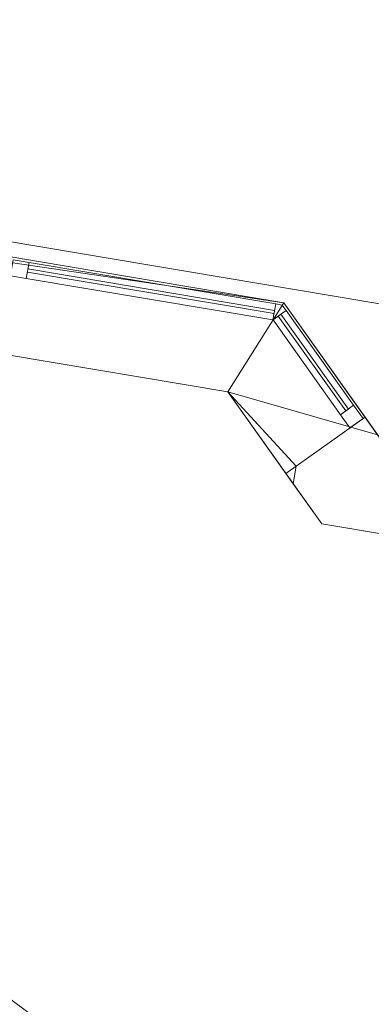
# Model space of a CAD drawing. Header units: millimetres. Extents: x -430348 to -225823, y -86243 to 5084.
# Tile 688 of 1056: x -356309 to -355223, y -2560 to 481. Entities that reach past the tile are written whole.
import ezdxf

# ---------------------------------------------------------------- set-up
doc = ezdxf.new("R2010")
doc.units = ezdxf.units.MM
for name, color, linetype, lineweight in [('A-GLAZ-CURT', 52, 'Continuous', 9), ('A-GLAZ-CWMG', 51, 'Continuous', 9), ('A-ROOF', 132, 'Continuous', 9), ('A-WALL', 113, 'Continuous', 9)]:
    doc.layers.add(name, color=color, linetype=linetype, lineweight=lineweight)

# ---------------------------------------------------------------- blocks, each defined once
blk = doc.blocks.new('System Panel - Glazed-518779-_3D_ Copy 1')
at = {"layer": 'A-GLAZ-CURT', "transparency": 33554471}
mesh = blk.add_polyface(dxfattribs=at)
corners = [(-386.3, 5), (-386.3, 5, 575), (386.3, 5, 575), (386.3, 5)]
mesh.append_faces([[corners[k] for k in face] for face in [(1, 2, 3, 0)]])
mesh = blk.add_polyface(dxfattribs=at)
corners = [(386.3, -5), (-386.3, -5), (-386.3, 5), (386.3, 5)]
mesh.append_faces([[corners[k] for k in face] for face in [(0, 1, 2, 3)]])
mesh = blk.add_polyface(dxfattribs=at)
corners = [(-386.3, -5, 575), (386.3, -5, 575), (386.3, 5, 575), (-386.3, 5, 575)]
mesh.append_faces([[corners[k] for k in face] for face in [(0, 1, 2, 3)]])
mesh = blk.add_polyface(dxfattribs=at)
corners = [(-386.3, -5), (-386.3, -5, 575), (-386.3, 5, 575), (-386.3, 5)]
mesh.append_faces([[corners[k] for k in face] for face in [(0, 1, 2, 3)]])
mesh = blk.add_polyface(dxfattribs=at)
corners = [(386.3, -5, 575), (386.3, -5), (386.3, 5), (386.3, 5, 575)]
mesh.append_faces([[corners[k] for k in face] for face in [(0, 1, 2, 3)]])
mesh = blk.add_polyface(dxfattribs=at)
corners = [(-386.3, -5), (386.3, -5), (386.3, -5, 575), (-386.3, -5, 575)]
mesh.append_faces([[corners[k] for k in face] for face in [(2, 3, 0, 1)]])
blk = doc.blocks.new('Quad Corner Mullion - Quad Mullion 1-518579-_3D_ Copy 1')
at = {"layer": 'A-GLAZ-CWMG'}
mesh = blk.add_polyface(dxfattribs=at)
corners = [(25, 10.4), (10.4, 25), (-10.4, 25), (-10.4, -25)]
mesh.append_faces([[corners[k] for k in face] for face in [(0, 1, 2, 3)]])
mesh = blk.add_polyface(dxfattribs=at)
corners = [(-10.4, 25), (10.4, 25), (10.4, 25, -650), (-10.4, 25, -650)]
mesh.append_faces([[corners[k] for k in face] for face in [(3, 0, 1, 2)]])
mesh = blk.add_polyface(dxfattribs=at)
corners = [(-10.4, -25), (-10.4, 25), (-10.4, 25, -650), (-10.4, -25, -650)]
mesh.append_faces([[corners[k] for k in face] for face in [(0, 1, 2, 3)]])
mesh = blk.add_polyface(dxfattribs=at)
corners = [(25, 10.4), (-10.4, -25), (-10.4, -25, -650), (25, 10.4, -650)]
mesh.append_faces([[corners[k] for k in face] for face in [(0, 1, 2, 3)]])
mesh = blk.add_polyface(dxfattribs=at)
corners = [(10.4, 25), (25, 10.4), (25, 10.4, -650), (10.4, 25, -650)]
mesh.append_faces([[corners[k] for k in face] for face in [(0, 1, 2, 3)]])
blk = doc.blocks.new('Rectangular Mullion - 50mm x 50mm-518586-_3D_ Copy 1')
at = {"layer": 'A-GLAZ-CWMG'}
mesh = blk.add_polyface(dxfattribs=at)
corners = [(0, 25), (-50, 25), (-50, -25), (0, -25)]
mesh.append_faces([[corners[k] for k in face] for face in [(2, 3, 0, 1)]])
mesh = blk.add_polyface(dxfattribs=at)
corners = [(0, 25, -772.6), (0, -25, -772.6), (-50, -25, -772.6), (-50, 25, -772.6)]
mesh.append_faces([[corners[k] for k in face] for face in [(0, 1, 2, 3)]])
mesh = blk.add_polyface(dxfattribs=at)
corners = [(-50, 25), (0, 25), (0, 25, -772.6), (-50, 25, -772.6)]
mesh.append_faces([[corners[k] for k in face] for face in [(0, 1, 2, 3)]])
mesh = blk.add_polyface(dxfattribs=at)
corners = [(-50, -25), (-50, 25), (-50, 25, -772.6), (-50, -25, -772.6)]
mesh.append_faces([[corners[k] for k in face] for face in [(0, 1, 2, 3)]])
mesh = blk.add_polyface(dxfattribs=at)
corners = [(0, 25), (0, -25), (0, -25, -772.6), (0, 25, -772.6)]
mesh.append_faces([[corners[k] for k in face] for face in [(0, 1, 2, 3)]])
mesh = blk.add_polyface(dxfattribs=at)
corners = [(0, -25), (-50, -25), (-50, -25, -772.6), (0, -25, -772.6)]
mesh.append_faces([[corners[k] for k in face] for face in [(0, 1, 2, 3)]])
blk = doc.blocks.new('System Panel - Glazed-518584-_3D_ Copy 1')
at = {"layer": 'A-GLAZ-CURT', "transparency": 33554471}
mesh = blk.add_polyface(dxfattribs=at)
corners = [(-179.6, 5), (-179.6, 5, 575), (179.6, 5, 575), (179.6, 5)]
mesh.append_faces([[corners[k] for k in face] for face in [(2, 3, 0, 1)]])
mesh = blk.add_polyface(dxfattribs=at)
corners = [(179.6, -5), (-179.6, -5), (-179.6, 5), (179.6, 5)]
mesh.append_faces([[corners[k] for k in face] for face in [(3, 0, 1, 2)]])
mesh = blk.add_polyface(dxfattribs=at)
corners = [(-179.6, -5, 575), (179.6, -5, 575), (179.6, 5, 575), (-179.6, 5, 575)]
mesh.append_faces([[corners[k] for k in face] for face in [(3, 0, 1, 2)]])
mesh = blk.add_polyface(dxfattribs=at)
corners = [(-179.6, -5), (-179.6, -5, 575), (-179.6, 5, 575), (-179.6, 5)]
mesh.append_faces([[corners[k] for k in face] for face in [(3, 0, 1, 2)]])
mesh = blk.add_polyface(dxfattribs=at)
corners = [(179.6, -5, 575), (179.6, -5), (179.6, 5), (179.6, 5, 575)]
mesh.append_faces([[corners[k] for k in face] for face in [(3, 0, 1, 2)]])
mesh = blk.add_polyface(dxfattribs=at)
corners = [(-179.6, -5), (179.6, -5), (179.6, -5, 575), (-179.6, -5, 575)]
mesh.append_faces([[corners[k] for k in face] for face in [(3, 0, 1, 2)]])
blk = doc.blocks.new('Rectangular Mullion - 50mm x 50mm-430066-_3D_ Copy 1')
at = {"layer": 'A-GLAZ-CWMG'}
mesh = blk.add_polyface(dxfattribs=at)
corners = [(0, 25), (-50, 25), (-50, -25), (0, -25)]
mesh.append_faces([[corners[k] for k in face] for face in [(2, 3, 0, 1)]])
mesh = blk.add_polyface(dxfattribs=at)
corners = [(-50, 25), (0, 25), (0, 25, -650), (-50, 25, -650)]
mesh.append_faces([[corners[k] for k in face] for face in [(0, 1, 2, 3)]])
mesh = blk.add_polyface(dxfattribs=at)
corners = [(-50, -25), (-50, 25), (-50, 25, -650), (-50, -25, -650)]
mesh.append_faces([[corners[k] for k in face] for face in [(0, 1, 2, 3)]])
mesh = blk.add_polyface(dxfattribs=at)
corners = [(0, 25), (0, -25), (0, -25, -650), (0, 25, -650)]
mesh.append_faces([[corners[k] for k in face] for face in [(0, 1, 2, 3)]])
mesh = blk.add_polyface(dxfattribs=at)
corners = [(0, -25), (-50, -25), (-50, -25, -650), (0, -25, -650)]
mesh.append_faces([[corners[k] for k in face] for face in [(0, 1, 2, 3)]])
blk = doc.blocks.new('Rectangular Mullion - 50mm x 50mm-518581-_3D_ Copy 1')
at = {"layer": 'A-GLAZ-CWMG'}
mesh = blk.add_polyface(dxfattribs=at)
corners = [(0, 25), (-50, 25), (-50, -25), (0, -25)]
mesh.append_faces([[corners[k] for k in face] for face in [(3, 0, 1, 2)]])
mesh = blk.add_polyface(dxfattribs=at)
corners = [(0, 25, -359.3), (0, -25, -359.3), (-50, -25, -359.3), (-50, 25, -359.3)]
mesh.append_faces([[corners[k] for k in face] for face in [(3, 0, 1, 2)]])
mesh = blk.add_polyface(dxfattribs=at)
corners = [(-50, 25), (0, 25), (0, 25, -359.3), (-50, 25, -359.3)]
mesh.append_faces([[corners[k] for k in face] for face in [(3, 0, 1, 2)]])
mesh = blk.add_polyface(dxfattribs=at)
corners = [(-50, -25), (-50, 25), (-50, 25, -359.3), (-50, -25, -359.3)]
mesh.append_faces([[corners[k] for k in face] for face in [(3, 0, 1, 2)]])
mesh = blk.add_polyface(dxfattribs=at)
corners = [(0, 25), (0, -25), (0, -25, -359.3), (0, 25, -359.3)]
mesh.append_faces([[corners[k] for k in face] for face in [(3, 0, 1, 2)]])
mesh = blk.add_polyface(dxfattribs=at)
corners = [(0, -25), (-50, -25), (-50, -25, -359.3), (0, -25, -359.3)]
mesh.append_faces([[corners[k] for k in face] for face in [(3, 0, 1, 2)]])
blk = doc.blocks.new('Rectangular Mullion - 50mm x 50mm-518582-_3D_ Copy 1')
at = {"layer": 'A-GLAZ-CWMG'}
mesh = blk.add_polyface(dxfattribs=at)
corners = [(0, 25), (-50, 25), (-50, -25), (0, -25)]
mesh.append_faces([[corners[k] for k in face] for face in [(2, 3, 0, 1)]])
mesh = blk.add_polyface(dxfattribs=at)
corners = [(0, 25, -359.3), (0, -25, -359.3), (-50, -25, -359.3), (-50, 25, -359.3)]
mesh.append_faces([[corners[k] for k in face] for face in [(0, 1, 2, 3)]])
mesh = blk.add_polyface(dxfattribs=at)
corners = [(-50, 25), (0, 25), (0, 25, -359.3), (-50, 25, -359.3)]
mesh.append_faces([[corners[k] for k in face] for face in [(3, 0, 1, 2)]])
mesh = blk.add_polyface(dxfattribs=at)
corners = [(-50, -25), (-50, 25), (-50, 25, -359.3), (-50, -25, -359.3)]
mesh.append_faces([[corners[k] for k in face] for face in [(3, 0, 1, 2)]])
mesh = blk.add_polyface(dxfattribs=at)
corners = [(0, 25), (0, -25), (0, -25, -359.3), (0, 25, -359.3)]
mesh.append_faces([[corners[k] for k in face] for face in [(3, 0, 1, 2)]])
mesh = blk.add_polyface(dxfattribs=at)
corners = [(0, -25), (-50, -25), (-50, -25, -359.3), (0, -25, -359.3)]
mesh.append_faces([[corners[k] for k in face] for face in [(3, 0, 1, 2)]])
blk = doc.blocks.new('Rectangular Mullion - 50mm x 50mm-518585-_3D_ Copy 1')
at = {"layer": 'A-GLAZ-CWMG'}
mesh = blk.add_polyface(dxfattribs=at)
corners = [(0, 25), (-50, 25), (-50, -25), (0, -25)]
mesh.append_faces([[corners[k] for k in face] for face in [(3, 0, 1, 2)]])
mesh = blk.add_polyface(dxfattribs=at)
corners = [(0, 25, -772.6), (0, -25, -772.6), (-50, -25, -772.6), (-50, 25, -772.6)]
mesh.append_faces([[corners[k] for k in face] for face in [(3, 0, 1, 2)]])
mesh = blk.add_polyface(dxfattribs=at)
corners = [(-50, 25), (0, 25), (0, 25, -772.6), (-50, 25, -772.6)]
mesh.append_faces([[corners[k] for k in face] for face in [(0, 1, 2, 3)]])
mesh = blk.add_polyface(dxfattribs=at)
corners = [(-50, -25), (-50, 25), (-50, 25, -772.6), (-50, -25, -772.6)]
mesh.append_faces([[corners[k] for k in face] for face in [(0, 1, 2, 3)]])
mesh = blk.add_polyface(dxfattribs=at)
corners = [(0, 25), (0, -25), (0, -25, -772.6), (0, 25, -772.6)]
mesh.append_faces([[corners[k] for k in face] for face in [(0, 1, 2, 3)]])
mesh = blk.add_polyface(dxfattribs=at)
corners = [(0, -25), (-50, -25), (-50, -25, -772.6), (0, -25, -772.6)]
mesh.append_faces([[corners[k] for k in face] for face in [(0, 1, 2, 3)]])
blk = doc.blocks.new('Quad Corner Mullion - Quad Mullion 1-518596-_3D_ Copy 1')
at = {"layer": 'A-GLAZ-CWMG'}
mesh = blk.add_polyface(dxfattribs=at)
corners = [(25, 10.4, -650), (-10.4, -25, -650), (-10.4, 25, -650), (10.4, 25, -650)]
mesh.append_faces([[corners[k] for k in face] for face in [(2, 3, 0, 1)]])
mesh = blk.add_polyface(dxfattribs=at)
corners = [(-10.4, 25), (10.4, 25), (10.4, 25, -650), (-10.4, 25, -650)]
mesh.append_faces([[corners[k] for k in face] for face in [(3, 0, 1, 2)]])
mesh = blk.add_polyface(dxfattribs=at)
corners = [(-10.4, -25), (-10.4, 25), (-10.4, 25, -650), (-10.4, -25, -650)]
mesh.append_faces([[corners[k] for k in face] for face in [(3, 0, 1, 2)]])
mesh = blk.add_polyface(dxfattribs=at)
corners = [(25, 10.4), (-10.4, -25), (-10.4, -25, -650), (25, 10.4, -650)]
mesh.append_faces([[corners[k] for k in face] for face in [(3, 0, 1, 2)]])
mesh = blk.add_polyface(dxfattribs=at)
corners = [(10.4, 25), (25, 10.4), (25, 10.4, -650), (10.4, 25, -650)]
mesh.append_faces([[corners[k] for k in face] for face in [(0, 1, 2, 3)]])
blk = doc.blocks.new('Rectangular Mullion - 50mm x 50mm-386504-_3D_ Copy 1')
at = {"layer": 'A-GLAZ-CWMG'}
mesh = blk.add_polyface(dxfattribs=at)
corners = [(0, 25, -650), (0, -25, -650), (-50, -25, -650), (-50, 25, -650)]
mesh.append_faces([[corners[k] for k in face] for face in [(3, 0, 1, 2)]])
mesh = blk.add_polyface(dxfattribs=at)
corners = [(-50, 25), (0, 25), (0, 25, -650), (-50, 25, -650)]
mesh.append_faces([[corners[k] for k in face] for face in [(3, 0, 1, 2)]])
mesh = blk.add_polyface(dxfattribs=at)
corners = [(-50, -25), (-50, 25), (-50, 25, -650), (-50, -25, -650)]
mesh.append_faces([[corners[k] for k in face] for face in [(3, 0, 1, 2)]])
mesh = blk.add_polyface(dxfattribs=at)
corners = [(0, 25), (0, -25), (0, -25, -650), (0, 25, -650)]
mesh.append_faces([[corners[k] for k in face] for face in [(3, 0, 1, 2)]])
mesh = blk.add_polyface(dxfattribs=at)
corners = [(0, -25), (-50, -25), (-50, -25, -650), (0, -25, -650)]
mesh.append_faces([[corners[k] for k in face] for face in [(3, 0, 1, 2)]])
blk = doc.blocks.new('Rectangular Mullion - 50mm x 50mm-386276-_3D_ Copy 1')
at = {"layer": 'A-GLAZ-CWMG'}
mesh = blk.add_polyface(dxfattribs=at)
corners = [(25, 25), (-25, 25), (-25, -25), (25, -25)]
mesh.append_faces([[corners[k] for k in face] for face in [(2, 3, 0, 1)]])
mesh = blk.add_polyface(dxfattribs=at)
corners = [(-25, 25), (25, 25), (25, 25, -650), (-25, 25, -650)]
mesh.append_faces([[corners[k] for k in face] for face in [(3, 0, 1, 2)]])
mesh = blk.add_polyface(dxfattribs=at)
corners = [(-25, -25), (-25, 25), (-25, 25, -650), (-25, -25, -650)]
mesh.append_faces([[corners[k] for k in face] for face in [(3, 0, 1, 2)]])
mesh = blk.add_polyface(dxfattribs=at)
corners = [(25, 25), (25, -25), (25, -25, -650), (25, 25, -650)]
mesh.append_faces([[corners[k] for k in face] for face in [(3, 0, 1, 2)]])
mesh = blk.add_polyface(dxfattribs=at)
corners = [(25, -25), (-25, -25), (-25, -25, -650), (25, -25, -650)]
mesh.append_faces([[corners[k] for k in face] for face in [(3, 0, 1, 2)]])
blk = doc.blocks.new('Rectangular Mullion - 50mm x 50mm-518587-_3D_ Copy 1')
at = {"layer": 'A-GLAZ-CWMG'}
mesh = blk.add_polyface(dxfattribs=at)
corners = [(25, 25), (-25, 25), (-25, -25), (25, -25)]
mesh.append_faces([[corners[k] for k in face] for face in [(2, 3, 0, 1)]])
mesh = blk.add_polyface(dxfattribs=at)
corners = [(25, 25, -772.6), (25, -25, -772.6), (-25, -25, -772.6), (-25, 25, -772.6)]
mesh.append_faces([[corners[k] for k in face] for face in [(0, 1, 2, 3)]])
mesh = blk.add_polyface(dxfattribs=at)
corners = [(-25, 25), (25, 25), (25, 25, -772.6), (-25, 25, -772.6)]
mesh.append_faces([[corners[k] for k in face] for face in [(0, 1, 2, 3)]])
mesh = blk.add_polyface(dxfattribs=at)
corners = [(-25, -25), (-25, 25), (-25, 25, -772.6), (-25, -25, -772.6)]
mesh.append_faces([[corners[k] for k in face] for face in [(0, 1, 2, 3)]])
mesh = blk.add_polyface(dxfattribs=at)
corners = [(25, 25), (25, -25), (25, -25, -772.6), (25, 25, -772.6)]
mesh.append_faces([[corners[k] for k in face] for face in [(0, 1, 2, 3)]])
mesh = blk.add_polyface(dxfattribs=at)
corners = [(25, -25), (-25, -25), (-25, -25, -772.6), (25, -25, -772.6)]
mesh.append_faces([[corners[k] for k in face] for face in [(0, 1, 2, 3)]])
blk = doc.blocks.new('Rectangular Mullion - 50mm x 50mm-430063-_3D_ Copy 1')
at = {"layer": 'A-GLAZ-CWMG'}
mesh = blk.add_polyface(dxfattribs=at)
corners = [(25, 25, -650), (25, -25, -650), (-25, -25, -650), (-25, 25, -650)]
mesh.append_faces([[corners[k] for k in face] for face in [(0, 1, 2, 3)]])
mesh = blk.add_polyface(dxfattribs=at)
corners = [(-25, 25), (25, 25), (25, 25, -650), (-25, 25, -650)]
mesh.append_faces([[corners[k] for k in face] for face in [(0, 1, 2, 3)]])
mesh = blk.add_polyface(dxfattribs=at)
corners = [(-25, -25), (-25, 25), (-25, 25, -650), (-25, -25, -650)]
mesh.append_faces([[corners[k] for k in face] for face in [(0, 1, 2, 3)]])
mesh = blk.add_polyface(dxfattribs=at)
corners = [(25, 25), (25, -25), (25, -25, -650), (25, 25, -650)]
mesh.append_faces([[corners[k] for k in face] for face in [(0, 1, 2, 3)]])
mesh = blk.add_polyface(dxfattribs=at)
corners = [(25, -25), (-25, -25), (-25, -25, -650), (25, -25, -650)]
mesh.append_faces([[corners[k] for k in face] for face in [(0, 1, 2, 3)]])
blk = doc.blocks.new('Rectangular Mullion - 50mm x 50mm-518583-_3D_ Copy 1')
at = {"layer": 'A-GLAZ-CWMG'}
mesh = blk.add_polyface(dxfattribs=at)
corners = [(25, 25), (-25, 25), (-25, -25), (25, -25)]
mesh.append_faces([[corners[k] for k in face] for face in [(2, 3, 0, 1)]])
mesh = blk.add_polyface(dxfattribs=at)
corners = [(25, 25, -359.3), (25, -25, -359.3), (-25, -25, -359.3), (-25, 25, -359.3)]
mesh.append_faces([[corners[k] for k in face] for face in [(0, 1, 2, 3)]])
mesh = blk.add_polyface(dxfattribs=at)
corners = [(-25, 25), (25, 25), (25, 25, -359.3), (-25, 25, -359.3)]
mesh.append_faces([[corners[k] for k in face] for face in [(3, 0, 1, 2)]])
mesh = blk.add_polyface(dxfattribs=at)
corners = [(-25, -25), (-25, 25), (-25, 25, -359.3), (-25, -25, -359.3)]
mesh.append_faces([[corners[k] for k in face] for face in [(3, 0, 1, 2)]])
mesh = blk.add_polyface(dxfattribs=at)
corners = [(25, 25), (25, -25), (25, -25, -359.3), (25, 25, -359.3)]
mesh.append_faces([[corners[k] for k in face] for face in [(3, 0, 1, 2)]])
mesh = blk.add_polyface(dxfattribs=at)
corners = [(25, -25), (-25, -25), (-25, -25, -359.3), (25, -25, -359.3)]
mesh.append_faces([[corners[k] for k in face] for face in [(3, 0, 1, 2)]])

msp = doc.modelspace()

# ---------------------------------------------------------------- block references
at = {"layer": 'A-GLAZ-CURT', "transparency": 33554471}
for name, p, rotation in [('System Panel - Glazed-518779-_3D_ Copy 1', (-355903, -358, 62007.6), 170.4526997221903), ('System Panel - Glazed-518779-_3D_ Copy 1', (-355903, -358, 59507.6), 170.4526997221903), ('System Panel - Glazed-518779-_3D_ Copy 1', (-355903, -358, 62632.6), 170.4526997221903), ('System Panel - Glazed-518779-_3D_ Copy 1', (-355903, -358, 60132.6), 170.4526997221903), ('System Panel - Glazed-518584-_3D_ Copy 1', (-355401.6, -578.6, 62007.6), 125.4526997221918), ('System Panel - Glazed-518584-_3D_ Copy 1', (-355401.6, -578.6, 59507.6), 125.4526997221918), ('System Panel - Glazed-518584-_3D_ Copy 1', (-355401.6, -578.6, 62632.6), 125.4526997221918), ('System Panel - Glazed-518584-_3D_ Copy 1', (-355401.6, -578.6, 60132.6), 125.4526997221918)]:
    msp.add_blockref(name, p, dxfattribs=dict(at, rotation=rotation))
at = {"layer": 'A-GLAZ-CWMG', "extrusion": (0, 0, -1), "rotation": 9.547300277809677}
for name, p in [('Rectangular Mullion - 50mm x 50mm-386276-_3D_ Copy 1', (356308.6, -289.8, -61957.6)), ('Rectangular Mullion - 50mm x 50mm-430063-_3D_ Copy 1', (356308.6, -289.8, -62607.6)), ('Rectangular Mullion - 50mm x 50mm-386276-_3D_ Copy 1', (356308.6, -289.8, -59457.6)), ('Rectangular Mullion - 50mm x 50mm-430063-_3D_ Copy 1', (356308.6, -289.8, -60107.6))]:
    msp.add_blockref(name, p, dxfattribs=at)
at = {"layer": 'A-GLAZ-CWMG', "extrusion": (0.986149, -0.165862, 0), "rotation": 270}
for p in [(-59383.8, 61957.6, -350527.7), (-59383.8, 59457.6, -350527.7)]:
    msp.add_blockref('Rectangular Mullion - 50mm x 50mm-518586-_3D_ Copy 1', p, dxfattribs=at)
at = {"layer": 'A-GLAZ-CWMG', "extrusion": (-0.986149, 0.165862, 0), "rotation": 90}
for name, p in [('Rectangular Mullion - 50mm x 50mm-518585-_3D_ Copy 1', (59383.8, 63257.6, 351300.3)), ('Rectangular Mullion - 50mm x 50mm-518585-_3D_ Copy 1', (59383.8, 60757.6, 351300.3)), ('Rectangular Mullion - 50mm x 50mm-518587-_3D_ Copy 1', (59383.8, 62607.6, 351300.3)), ('Rectangular Mullion - 50mm x 50mm-518587-_3D_ Copy 1', (59383.8, 60107.6, 351300.3))]:
    msp.add_blockref(name, p, dxfattribs=at)
at = {"layer": 'A-GLAZ-CWMG'}
for name, p, rotation in [('Quad Corner Mullion - Quad Mullion 1-518579-_3D_ Copy 1', (-355511.8, -423.8, 63257.6), 350.4526997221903), ('Quad Corner Mullion - Quad Mullion 1-518579-_3D_ Copy 1', (-355511.8, -423.8, 60757.6), 350.4526997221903), ('Quad Corner Mullion - Quad Mullion 1-518596-_3D_ Copy 1', (-355511.8, -423.8, 62607.6), 350.4526997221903), ('Quad Corner Mullion - Quad Mullion 1-518596-_3D_ Copy 1', (-355511.8, -423.8, 60107.6), 350.4526997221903), ('Rectangular Mullion - 50mm x 50mm-430066-_3D_ Copy 1', (-355268.4, -765.6, 63257.6), 305.4526997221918), ('Rectangular Mullion - 50mm x 50mm-430066-_3D_ Copy 1', (-355268.4, -765.6, 60757.6), 305.4526997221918), ('Rectangular Mullion - 50mm x 50mm-386504-_3D_ Copy 1', (-355268.4, -765.6, 62607.6), 305.4526997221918), ('Rectangular Mullion - 50mm x 50mm-386504-_3D_ Copy 1', (-355268.4, -765.6, 60107.6), 305.4526997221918)]:
    msp.add_blockref(name, p, dxfattribs=dict(at, rotation=rotation))
at = {"layer": 'A-GLAZ-CWMG', "extrusion": (-0.580031, 0.814595, 0), "rotation": 90}
for name, p in [('Rectangular Mullion - 50mm x 50mm-518581-_3D_ Copy 1', (289843.8, 63257.6, 205852.2)), ('Rectangular Mullion - 50mm x 50mm-518581-_3D_ Copy 1', (289843.8, 60757.6, 205852.2)), ('Rectangular Mullion - 50mm x 50mm-518583-_3D_ Copy 1', (289843.8, 62607.6, 205852.2)), ('Rectangular Mullion - 50mm x 50mm-518583-_3D_ Copy 1', (289843.8, 60107.6, 205852.2))]:
    msp.add_blockref(name, p, dxfattribs=at)
at = {"layer": 'A-GLAZ-CWMG', "extrusion": (0.580031, -0.814595, 0), "rotation": 270}
for p in [(-289843.8, 61957.6, -205492.9), (-289843.8, 59457.6, -205492.9)]:
    msp.add_blockref('Rectangular Mullion - 50mm x 50mm-518582-_3D_ Copy 1', p, dxfattribs=at)

# ---------------------------------------------------------------- meshes
at = {"layer": 'A-ROOF'}
mesh = msp.add_polyface(dxfattribs=at)
corners = [(-360412.7, 480.5, 63257.6), (-360412.7, 480.5, 63357.6), (-335956.2, -3632.8, 63357.6), (-335956.2, -3632.8, 63257.6)]
mesh.append_faces([[corners[k] for k in face] for face in [(2, 3, 0, 1)]])
mesh = msp.add_polyface(dxfattribs=at)
corners = [(-335956.2, -3632.8, 63357.6), (-360412.7, 480.5, 63357.6), (-357333, -3637.3, 65907.6), (-355277.9, -3983, 65907.6), (-355180.4, -3403.2, 65485.3), (-354376.7, -3538.4, 65485.3), (-354474.2, -4118.1, 65907.6), (-343029.9, -6043, 65907.6), (-342932.4, -5463.2, 65485.3), (-342128.7, -5598.4, 65485.3), (-342226.2, -6178.1, 65907.6), (-340055.7, -6543.2, 65907.6)]
mesh.append_faces([[corners[k] for k in face] for face in [(4, 1, 2, 3)]], dxfattribs={"vtx0": -1})
mesh.append_faces([[corners[k] for k in face] for face in [(1, 4, 5, 0)]], dxfattribs={"vtx0": -1, "vtx2": -1})
mesh.append_faces([[corners[k] for k in face] for face in [(11, 0, 9, 10), (7, 8, 5, 6)]], dxfattribs={"vtx1": -1})
mesh.append_faces([[corners[k] for k in face] for face in [(8, 9, 0, 5)]], dxfattribs={"vtx1": -1, "vtx2": -1, "vtx3": -1})
mesh = msp.add_polyface(dxfattribs=at)
corners = [(-360412.7, 480.5, 63257.6), (-335956.2, -3632.8, 63257.6), (-340055.7, -6543.2, 65807.6), (-342226.2, -6178.1, 65807.6), (-342128.7, -5598.4, 65385.3), (-342932.4, -5463.2, 65385.3), (-343029.9, -6043, 65807.6), (-354474.2, -4118.1, 65807.6), (-354376.7, -3538.4, 65385.3), (-355180.4, -3403.2, 65385.3), (-355277.9, -3983, 65807.6), (-357333, -3637.3, 65807.6)]
mesh.append_faces([[corners[k] for k in face] for face in [(4, 1, 2, 3), (8, 5, 6, 7)]], dxfattribs={"vtx0": -1})
mesh.append_faces([[corners[k] for k in face] for face in [(1, 4, 5, 8)]], dxfattribs={"vtx0": -1, "vtx2": -1, "vtx3": -1})
mesh.append_faces([[corners[k] for k in face] for face in [(11, 0, 9, 10)]], dxfattribs={"vtx1": -1})
mesh.append_faces([[corners[k] for k in face] for face in [(8, 9, 0, 1)]], dxfattribs={"vtx1": -1, "vtx3": -1})
at = {"layer": 'A-WALL'}
mesh = msp.add_polyface(dxfattribs=at)
corners = [(-355493.1, -394, 58457.6), (-357113.3, -121.5, 58457.6), (-357113.3, -121.5, 59457.6), (-355493.1, -394, 59457.6), (-355493.1, -394, 60757.6), (-357113.3, -121.5, 60757.6), (-357113.3, -121.5, 61957.6), (-355493.1, -394, 61957.6), (-357113.3, -121.5, 63291), (-355493.1, -394, 63291), (-355493.1, -394, 63257.6), (-357113.3, -121.5, 63257.6)]
mesh.append_faces([[corners[k] for k in face] for face in [(3, 0, 1, 2), (6, 7, 4, 5), (8, 9, 10, 11)]])
mesh = msp.add_polyface(dxfattribs=at)
corners = [(-357113.3, -121.5, 58457.6), (-355493.1, -394, 58457.6), (-355665.4, -669.2, 58457.6), (-357040.5, -438, 58457.6)]
mesh.append_faces([[corners[k] for k in face] for face in [(3, 0, 1, 2)]])
mesh = msp.add_polyface(dxfattribs=at)
corners = [(-355665.4, -669.2, 63257.6), (-357040.5, -438, 63257.6), (-357113.3, -121.5, 63257.6), (-355493.1, -394, 63257.6)]
mesh.append_faces([[corners[k] for k in face] for face in [(3, 0, 1, 2)]])
mesh = msp.add_polyface(dxfattribs=at)
corners = [(-357040.5, -438, 61957.6), (-355665.4, -669.2, 61957.6), (-355493.1, -394, 61957.6), (-357113.3, -121.5, 61957.6)]
mesh.append_faces([[corners[k] for k in face] for face in [(0, 1, 2, 3)]])
mesh = msp.add_polyface(dxfattribs=at)
corners = [(-355665.4, -669.2, 60757.6), (-357040.5, -438, 60757.6), (-357105.4, -155.8, 60757.6), (-357113.3, -121.5, 60757.6), (-355493.1, -394, 60757.6)]
mesh.append_faces([[corners[k] for k in face] for face in [(3, 4, 2)]], dxfattribs={"vtx1": -1})
mesh.append_faces([[corners[k] for k in face] for face in [(0, 1, 2, 4)]], dxfattribs={"vtx2": -1})
mesh = msp.add_polyface(dxfattribs=at)
corners = [(-357040.5, -438, 59457.6), (-355665.4, -669.2, 59457.6), (-355493.1, -394, 59457.6), (-357113.3, -121.5, 59457.6), (-357105.4, -155.8, 59457.6)]
mesh.append_faces([[corners[k] for k in face] for face in [(2, 3, 4)]], dxfattribs={"vtx2": -1})
mesh.append_faces([[corners[k] for k in face] for face in [(4, 0, 1, 2)]], dxfattribs={"vtx3": -1})
mesh = msp.add_polyface(dxfattribs=at)
corners = [(-355493.1, -394, 63291), (-357113.3, -121.5, 63291), (-357040.5, -438, 63506.5), (-355665.4, -669.2, 63506.5)]
mesh.append_faces([[corners[k] for k in face] for face in [(2, 3, 0, 1)]])
mesh = msp.add_polyface(dxfattribs=at)
corners = [(-355493.1, -394, 58457.6), (-355203.1, -801.3, 58457.6), (-354957, -1146.9, 58457.6), (-355375.4, -1076.5, 58457.6), (-355665.4, -669.2, 58457.6)]
mesh.append_faces([[corners[k] for k in face] for face in [(1, 4, 0)]], dxfattribs={"vtx0": -1})
mesh.append_faces([[corners[k] for k in face] for face in [(3, 4, 1, 2)]], dxfattribs={"vtx1": -1})
mesh = msp.add_polyface(dxfattribs=at)
corners = [(-355493.1, -394, 58457.6), (-355665.4, -669.2, 58457.6), (-355665.4, -669.2, 59457.6), (-355493.1, -394, 59457.6), (-355493.1, -394, 60757.6), (-355665.4, -669.2, 60757.6), (-355665.4, -669.2, 61957.6), (-355493.1, -394, 61957.6), (-355493.1, -394, 63257.6), (-355665.4, -669.2, 63257.6), (-355665.4, -669.2, 63506.5), (-355493.1, -394, 63291)]
mesh.append_faces([[corners[k] for k in face] for face in [(2, 3, 0, 1), (6, 7, 4, 5), (11, 8, 9, 10)]])
mesh = msp.add_polyface(dxfattribs=at)
corners = [(-355241.9, -746.8, 63257.6), (-355454.2, -897.9, 63257.6), (-355463.4, -952.9, 63257.6), (-355665.4, -669.2, 63257.6), (-355493.1, -394, 63257.6)]
mesh.append_faces([[corners[k] for k in face] for face in [(1, 2, 3)]], dxfattribs={"vtx2": -1})
mesh.append_faces([[corners[k] for k in face] for face in [(3, 4, 0, 1)]], dxfattribs={"vtx3": -1})
mesh = msp.add_polyface(dxfattribs=at)
corners = [(-355463.4, -952.9, 61957.6), (-355454.2, -897.9, 61957.6), (-355241.9, -746.8, 61957.6), (-355493.1, -394, 61957.6), (-355665.4, -669.2, 61957.6)]
mesh.append_faces([[corners[k] for k in face] for face in [(1, 4, 0), (4, 1, 2, 3)]], dxfattribs={"vtx0": -1})
mesh = msp.add_polyface(dxfattribs=at)
corners = [(-355241.9, -746.8, 60757.6), (-355486.3, -920.8, 60757.6), (-355665.4, -669.2, 60757.6), (-355493.1, -394, 60757.6)]
mesh.append_faces([[corners[k] for k in face] for face in [(0, 1, 2, 3)]])
mesh = msp.add_polyface(dxfattribs=at)
corners = [(-355486.3, -920.8, 59457.6), (-355241.9, -746.8, 59457.6), (-355493.1, -394, 59457.6), (-355665.4, -669.2, 59457.6)]
mesh.append_faces([[corners[k] for k in face] for face in [(3, 0, 1, 2)]])
mesh = msp.add_polyface(dxfattribs=at)
corners = [(-354957, -1146.9, 63760.4), (-355203.1, -801.3, 63544.9), (-355493.1, -394, 63291), (-355665.4, -669.2, 63506.5), (-355375.4, -1076.5, 63760.4)]
mesh.append_faces([[corners[k] for k in face] for face in [(3, 1, 2)]], dxfattribs={"vtx0": -1})
mesh.append_faces([[corners[k] for k in face] for face in [(4, 0, 1, 3)]], dxfattribs={"vtx2": -1})
mesh = msp.add_polyface(dxfattribs=at)
corners = [(-355665.4, -669.2, 58457.6), (-355493.1, -394, 58457.6), (-355493.1, -394, 59457.6), (-355665.4, -669.2, 59457.6), (-355665.4, -669.2, 63506.5), (-355665.4, -669.2, 63257.6), (-355493.1, -394, 63257.6), (-355493.1, -394, 63291), (-355493.1, -394, 61957.6), (-355665.4, -669.2, 61957.6), (-355665.4, -669.2, 60757.6), (-355493.1, -394, 60757.6)]
mesh.append_faces([[corners[k] for k in face] for face in [(3, 0, 1, 2), (7, 4, 5, 6), (9, 10, 11, 8)]])
mesh = msp.add_polyface(dxfattribs=at)
corners = [(-354957, -1146.9, 58457.6), (-355203.1, -801.3, 58457.6), (-355493.1, -394, 58457.6), (-355493.1, -394, 59457.6), (-355241.9, -746.8, 59457.6), (-355241.9, -746.8, 60757.6), (-355493.1, -394, 60757.6), (-355493.1, -394, 61957.6), (-355241.9, -746.8, 61957.6), (-355241.9, -746.8, 63257.6), (-355493.1, -394, 63257.6), (-355493.1, -394, 63291), (-355203.1, -801.3, 63544.9), (-354957, -1146.9, 63760.4)]
mesh.append_faces([[corners[k] for k in face] for face in [(5, 8, 13, 0)]], dxfattribs={"vtx0": -1, "vtx1": -1, "vtx3": -1})
mesh.append_faces([[corners[k] for k in face] for face in [(0, 4, 5), (9, 12, 13, 8)]], dxfattribs={"vtx0": -1, "vtx2": -1})
mesh.append_faces([[corners[k] for k in face] for face in [(4, 0, 1, 2)]], dxfattribs={"vtx0": -1, "vtx3": -1})
mesh.append_faces([[corners[k] for k in face] for face in [(7, 8, 5, 6), (3, 4, 2)]], dxfattribs={"vtx1": -1})
mesh.append_faces([[corners[k] for k in face] for face in [(9, 10, 11, 12)]], dxfattribs={"vtx3": -1})
mesh = msp.add_polyface(dxfattribs=at)
corners = [(-357040.5, -438, 58457.6), (-355665.4, -669.2, 58457.6), (-355665.4, -669.2, 59457.6), (-357040.5, -438, 59457.6), (-355665.4, -669.2, 63257.6), (-355665.4, -669.2, 63506.5), (-357040.5, -438, 63506.5), (-357040.5, -438, 63257.6), (-355665.4, -669.2, 61957.6), (-357040.5, -438, 61957.6), (-357040.5, -438, 60757.6), (-355665.4, -669.2, 60757.6)]
mesh.append_faces([[corners[k] for k in face] for face in [(2, 3, 0, 1), (6, 7, 4, 5), (9, 10, 11, 8)]])
mesh = msp.add_polyface(dxfattribs=at)
corners = [(-355665.4, -669.2, 58457.6), (-355375.4, -1076.5, 58457.6), (-355375.4, -1076.5, 63760.4), (-355665.4, -669.2, 63506.5), (-355665.4, -669.2, 63257.6), (-355463.4, -952.9, 63257.6), (-355463.4, -952.9, 61957.6), (-355665.4, -669.2, 61957.6), (-355665.4, -669.2, 60757.6), (-355486.3, -920.8, 60757.6), (-355486.3, -920.8, 59457.6), (-355665.4, -669.2, 59457.6)]
mesh.append_faces([[corners[k] for k in face] for face in [(2, 5, 6, 1)]], dxfattribs={"vtx0": -1, "vtx2": -1})
mesh.append_faces([[corners[k] for k in face] for face in [(9, 10, 1, 6)]], dxfattribs={"vtx1": -1, "vtx2": -1, "vtx3": -1})
mesh.append_faces([[corners[k] for k in face] for face in [(3, 4, 5, 2), (7, 8, 9, 6)]], dxfattribs={"vtx2": -1})
mesh.append_faces([[corners[k] for k in face] for face in [(10, 11, 0, 1)]], dxfattribs={"vtx3": -1})
mesh = msp.add_polyface(dxfattribs=at)
corners = [(-355241.9, -746.8, 59457.6), (-355486.3, -920.8, 59457.6), (-355486.3, -920.8, 60757.6), (-355241.9, -746.8, 60757.6)]
mesh.append_faces([[corners[k] for k in face] for face in [(0, 1, 2, 3)]])
mesh = msp.add_polyface(dxfattribs=at)
corners = [(-355241.9, -746.8, 63257.6), (-355241.9, -746.8, 61957.6), (-355454.2, -897.9, 61957.6), (-355454.2, -897.9, 63257.6)]
mesh.append_faces([[corners[k] for k in face] for face in [(2, 3, 0, 1)]])
mesh = msp.add_polyface(dxfattribs=at)
corners = [(-355454.2, -897.9, 61957.6), (-355463.4, -952.9, 61957.6), (-355463.4, -952.9, 63257.6), (-355454.2, -897.9, 63257.6)]
mesh.append_faces([[corners[k] for k in face] for face in [(1, 2, 3, 0)]])
mesh = msp.add_polyface(dxfattribs=at)
corners = [(-354957, -1146.9, 58457.6), (-354957, -1146.9, 63760.4), (-355375.4, -1076.5, 63760.4), (-355375.4, -1076.5, 58457.6)]
mesh.append_faces([[corners[k] for k in face] for face in [(2, 3, 0, 1)]])

doc.saveas('drawing.dxf')
